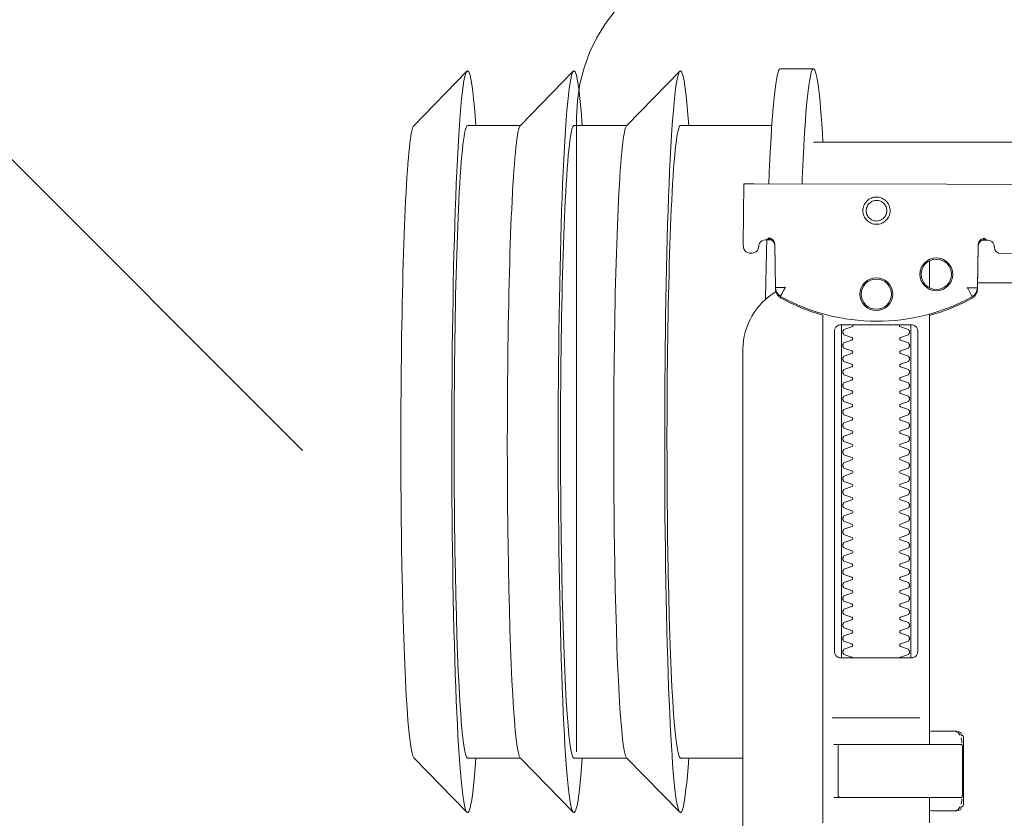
# Model space of a CAD drawing. Header units: millimetres. Extents: x 23192 to 177760, y -399809 to -79279.
# Tile 660 of 830: x 74484 to 74498, y -195439 to -195427. Entities that reach past the tile are written whole.
import ezdxf

# ---------------------------------------------------------------- set-up
doc = ezdxf.new("R2010")
doc.units = ezdxf.units.MM
doc.linetypes.add('CARKOVANA', pattern=[7.5, 5, -2.5])
doc.linetypes.add('HIDDEN2', pattern=[4.7625, 3.175, -1.5875])
doc.layers.get('0').update_dxf_attribs({"lineweight": 0})
doc.layers.add('!! 1_Wyburzenia', color=252, linetype='CARKOVANA', lineweight=13, true_color=0x696969)
doc.layers.add('!! wymiary osi', color=250, linetype='Continuous', lineweight=9)
doc.layers.add('!!_@ wypos sanit nd', color=7, linetype='Continuous', lineweight=0, plot=False)
doc.styles.add('TXT', font='simplex.shx')
doc.dimstyles.new('DIM50', dxfattribs={"dimscale": 5, "dimtxt": 2.5, "dimasz": 1.5, "dimexe": 0, "dimexo": 0, "dimgap": 0.5, "dimtad": 1, "dimdec": 4, "dimrnd": 0.5, "dimdsep": 46, "dimtxsty": 'TXT', "dimblk1": 'TICK1', "dimblk2": 'TICK1', "dimsah": 1, "dimcen": 0, "dimse1": 1, "dimse2": 1, "dimclrd": 1, "dimclre": 7, "dimclrt": 9, "dimadec": 0, "dimazin": 0, "dimtfac": 1, "dimtdec": 4, "dimtmove": 2, "dimatfit": 3, "dimldrblk": 'TICK1', "dimfxl": 1, "dimtolj": 1, "dimarcsym": 0})

# ---------------------------------------------------------------- blocks, each defined once
blk = doc.blocks.new('A$Cff2eaf8b')
for points in [[(-0.24945, 0.09108), (-0.24147, 0.09927)], [(-0.24136, 0.09113), (-0.23342, 0.09113), (-0.22548, 0.09927)], [(-0.22538, 0.09113), (-0.21743, 0.09113), (-0.2095, 0.09927)], [(-0.18941, 0.09963), (-0.19441, 0.09963)], [(-0.19567, 0.09113), (-0.20939, 0.09113)], [(-0.18941, 0.08863), (-0.04454, 0.08863), (-0.04035, 0.08853), (-0.03617, 0.08824), (-0.032, 0.08775), (-0.02786, 0.08707), (-0.02376, 0.08619), (-0.0197, 0.08513), (-0.0157, 0.08388), (-0.01176, 0.08244), (-0.00789, 0.08082), (-0.0041, 0.07902), (-0.0004, 0.07705), (0.0032, 0.0749), (0.0067, 0.0726), (0.01009, 0.07012), (0.01337, 0.0675)], [(-0.19839, 0.08237), (-0.11148, 0.08219)], [(-0.19594, 0.07411), (-0.19609, 0.07411), (-0.19639, 0.07411), (-0.19593, 0.07402), (-0.19578, 0.07396), (-0.19564, 0.07387), (-0.19551, 0.07376), (-0.1954, 0.07363), (-0.19532, 0.07349), (-0.19526, 0.07333), (-0.19523, 0.07317)], [(-0.16479, 0.06647), (-0.16466, 0.07302), (-0.16465, 0.07318), (-0.16461, 0.07333), (-0.16454, 0.07348), (-0.16445, 0.07361), (-0.16435, 0.07373), (-0.16422, 0.07383), (-0.16409, 0.07391), (-0.16394, 0.07396), (-0.16349, 0.07404), (-0.1638, 0.07405), (-0.16395, 0.07405)], [(-0.172, 0.07079), (-0.172, 0.06674)], [(0.16493, 0.0675), (-0.16477, 0.0675)], [(-0.172, -0.01362), (-0.172, -0.00982)], [(-0.172, 0.06279), (-0.172, -0.00182)], [(-0.1852, 0.06018), (-0.1852, 0.01218)], [(-0.1748, 0.01218), (-0.1748, 0.06018)], [(-0.17342, 0.00218), (-0.18659, 0.00218)], [(-0.172, 0.00012), (-0.17167, 0.00018), (-0.1682, 0.00018), (-0.1681, 0.00018), (-0.16799, 0.00016), (-0.16789, 0.00007), (-0.16779, 0.00006), (-0.16762, 0.00005), (-0.16752, 0.00005), (-0.16741, 0.00003), (-0.1673, -0.00004), (-0.16725, -0.00018), (-0.16725, -0.00044), (-0.16711, -0.00046), (-0.16701, -0.0005), (-0.16693, -0.00056), (-0.16688, -0.0007), (-0.16688, -0.01094), (-0.16692, -0.01107), (-0.16701, -0.01115), (-0.16725, -0.0112), (-0.16725, -0.01147), (-0.16728, -0.01157), (-0.16735, -0.01164), (-0.16746, -0.01168), (-0.16762, -0.01169), (-0.16775, -0.0117), (-0.16789, -0.01172), (-0.16797, -0.01179), (-0.16807, -0.01182), (-0.1682, -0.01182), (-0.17167, -0.01182), (-0.172, -0.01177)], [(-0.16829, 0.00017), (-0.16772, 0.00003), (-0.16738, -0.00042)], [(-0.16723, -0.00083), (-0.16714, -0.00136), (-0.16713, -0.00163)], [(-0.18633, -0.00182), (-0.17526, -0.00182), (-0.17367, -0.00182)], [(-0.24945, -0.00383), (-0.24147, -0.01202)], [(-0.24136, -0.00387), (-0.23342, -0.00387), (-0.22548, -0.01202)], [(-0.22538, -0.00387), (-0.21743, -0.00387), (-0.2095, -0.01202)], [(-0.2, -0.00387), (-0.20939, -0.00387)], [(-0.18633, -0.00982), (-0.18551, -0.00982), (-0.18567, -0.00972), (-0.1857, -0.00962)], [(-0.16713, -0.01002), (-0.16714, -0.01028), (-0.16723, -0.01081)], [(-0.16738, -0.01122), (-0.16772, -0.01167), (-0.16829, -0.01182)]]:
    blk.add_lwpolyline(points)
for points in [[(-0.19989, 0.08236), (-0.19995, 0.07336, 0.009369), (-0.19994, 0.07293), (-0.19992, 0.07276), (-0.19986, 0.07259), (-0.19979, 0.07243), (-0.19968, 0.07229), (-0.19955, 0.07217), (-0.19941, 0.07208), (-0.19924, 0.07201), (-0.19908, 0.07197), (-0.19895, 0.07196), (-0.1988, 0.07196)], [(-0.16413, 0.07389), (-0.16324, 0.07389), (-0.16303, 0.07386), (-0.16283, 0.0738), (-0.16264, 0.07369), (-0.16249, 0.07354), (-0.16237, 0.07337), (-0.16228, 0.07317), (-0.16225, 0.07297, 0.002299), (-0.16224, 0.07285, 0.40455), (-0.16124, 0.07188), (-0.11145, 0.07178)], [(-0.19576, 0.07395), (-0.19665, 0.07395, 0.282591), (-0.19754, 0.0734), (-0.19758, 0.07331), (-0.19761, 0.0732), (-0.19763, 0.07311), (-0.19764, 0.07296, -0.415352), (-0.19865, 0.07196)], [(-0.19623, 0.07426), (-0.19588, 0.0742), (-0.19555, 0.07399), (-0.19533, 0.07367), (-0.19523, 0.07332), (-0.19513, 0.06676), (-0.19513, 0.0667, 0.265347), (-0.19435, 0.06544, 0.125711), (-0.17997, 0.06173, 0.125711), (-0.16558, 0.06538, 0.26954), (-0.1648, 0.06667), (-0.16467, 0.07322), (-0.16464, 0.07344), (-0.16456, 0.07365), (-0.16444, 0.07383), (-0.16428, 0.07399), (-0.1641, 0.0741), (-0.16389, 0.07417), (-0.16368, 0.0742)], [(-0.15993, -0.0325), (-0.17249, -0.0325, 0.405519), (-0.172, -0.032), (-0.172, -0.0313, 0.414214), (-0.1725, -0.0308), (-0.1875, -0.0308, 0.414214), (-0.188, -0.0313), (-0.188, -0.032, 0.405519), (-0.18751, -0.0325), (-0.19, -0.0325, -0.414214), (-0.2, -0.0225), (-0.2, 0.0575, -0.266001), (-0.19506, 0.06612)], [(-0.19513, 0.06651), (-0.19511, 0.06632), (-0.19509, 0.06622), (-0.19506, 0.06612), (-0.19503, 0.06602), (-0.19498, 0.06592), (-0.19493, 0.06582), (-0.19488, 0.06573), (-0.19482, 0.06564), (-0.19475, 0.06556), (-0.19468, 0.06548), (-0.1946, 0.06541), (-0.19452, 0.06535), (-0.19443, 0.06529), (-0.19434, 0.06524), (-0.19358, 0.06483), (-0.19281, 0.06445), (-0.19203, 0.0641), (-0.19125, 0.06376), (-0.19045, 0.06345), (-0.18964, 0.06316), (-0.18882, 0.06289), (-0.188, 0.06265), (-0.188, -0.01362, 0.414214)], [(-0.172, 0.0626), (-0.17117, 0.06284), (-0.17034, 0.0631), (-0.16952, 0.06339), (-0.16872, 0.0637), (-0.16792, 0.06404), (-0.16713, 0.06439), (-0.16635, 0.06477), (-0.16558, 0.06518), (-0.16557, 0.06518, 0.269546), (-0.16479, 0.06647)], [(-0.18353, 0.01118, 0.182836), (-0.18364, 0.01127), (-0.18485, 0.01168, 0.050055), (-0.185, 0.01194), (-0.185, 0.01222, 0.050055), (-0.18485, 0.01248), (-0.18364, 0.01289, 0.719897), (-0.18364, 0.01327), (-0.18485, 0.01368, 0.050055), (-0.185, 0.01394), (-0.185, 0.01422, 0.050055), (-0.18485, 0.01448), (-0.18364, 0.01489, 0.719897), (-0.18364, 0.01527), (-0.18485, 0.01568, 0.050055), (-0.185, 0.01594), (-0.185, 0.01622, 0.050055), (-0.18485, 0.01648), (-0.18364, 0.01689, 0.719897), (-0.18364, 0.01727), (-0.18485, 0.01768, 0.050055), (-0.185, 0.01794), (-0.185, 0.01822, 0.050055), (-0.18485, 0.01848), (-0.18364, 0.01889, 0.719897), (-0.18364, 0.01927), (-0.18485, 0.01968, 0.050055), (-0.185, 0.01994), (-0.185, 0.02022, 0.050055), (-0.18485, 0.02048), (-0.18364, 0.02089, 0.719897), (-0.18364, 0.02127), (-0.18485, 0.02168, 0.050055), (-0.185, 0.02194), (-0.185, 0.02222, 0.050055), (-0.18485, 0.02248), (-0.18364, 0.02289, 0.719897), (-0.18364, 0.02327), (-0.18485, 0.02368, 0.050055), (-0.185, 0.02394), (-0.185, 0.02422, 0.050055), (-0.18485, 0.02448), (-0.18364, 0.02489, 0.719897), (-0.18364, 0.02527), (-0.18485, 0.02568, 0.050055), (-0.185, 0.02594), (-0.185, 0.02622, 0.050055), (-0.18485, 0.02648), (-0.18364, 0.02689, 0.719897), (-0.18364, 0.02727), (-0.18485, 0.02768, 0.050055), (-0.185, 0.02794), (-0.185, 0.02822, 0.050055), (-0.18485, 0.02848), (-0.18364, 0.02889, 0.719897), (-0.18364, 0.02927), (-0.18485, 0.02968, 0.050055), (-0.185, 0.02994), (-0.185, 0.03022, 0.050055), (-0.18485, 0.03048), (-0.18364, 0.03089, 0.719897), (-0.18364, 0.03127), (-0.18485, 0.03168, 0.050055), (-0.185, 0.03194), (-0.185, 0.03222, 0.050055), (-0.18485, 0.03248), (-0.18364, 0.03289, 0.719897), (-0.18364, 0.03327), (-0.18485, 0.03368, 0.050055), (-0.185, 0.03394), (-0.185, 0.03422, 0.050055), (-0.18485, 0.03448), (-0.18364, 0.03489, 0.719897), (-0.18364, 0.03527), (-0.18485, 0.03568, 0.050055), (-0.185, 0.03594), (-0.185, 0.03622, 0.050055), (-0.18485, 0.03648), (-0.18364, 0.03689, 0.719897), (-0.18364, 0.03727), (-0.18485, 0.03768, 0.050055), (-0.185, 0.03794), (-0.185, 0.03822, 0.050055), (-0.18485, 0.03848), (-0.18364, 0.03889, 0.719897), (-0.18364, 0.03927), (-0.18485, 0.03968, 0.050055), (-0.185, 0.03994), (-0.185, 0.04022, 0.050055), (-0.18485, 0.04048), (-0.18364, 0.04089, 0.719897), (-0.18364, 0.04127), (-0.18485, 0.04168, 0.050055), (-0.185, 0.04194), (-0.185, 0.04222, 0.050055), (-0.18485, 0.04248), (-0.18364, 0.04289, 0.719897), (-0.18364, 0.04327), (-0.18485, 0.04368, 0.050055), (-0.185, 0.04394), (-0.185, 0.04422, 0.050055), (-0.18485, 0.04448), (-0.18364, 0.04489, 0.719897), (-0.18364, 0.04527), (-0.18485, 0.04568, 0.050055), (-0.185, 0.04594), (-0.185, 0.04622, 0.050055), (-0.18485, 0.04648), (-0.18364, 0.04689, 0.719897), (-0.18364, 0.04727), (-0.18485, 0.04768, 0.050055), (-0.185, 0.04794), (-0.185, 0.04822, 0.050055), (-0.18485, 0.04848), (-0.18364, 0.04889, 0.719897), (-0.18364, 0.04927), (-0.18485, 0.04968, 0.050055), (-0.185, 0.04994), (-0.185, 0.05022, 0.050055), (-0.18485, 0.05048), (-0.18364, 0.05089, 0.719897), (-0.18364, 0.05127), (-0.18485, 0.05168, 0.050055), (-0.185, 0.05194), (-0.185, 0.05222, 0.050055), (-0.18485, 0.05248), (-0.18364, 0.05289, 0.719897), (-0.18364, 0.05327), (-0.18485, 0.05368, 0.050055), (-0.185, 0.05394), (-0.185, 0.05422, 0.050055), (-0.18485, 0.05448), (-0.18364, 0.05489, 0.719897), (-0.18364, 0.05527), (-0.18485, 0.05568, 0.050055), (-0.185, 0.05594), (-0.185, 0.05622, 0.050055), (-0.18485, 0.05648), (-0.18364, 0.05689, 0.719897), (-0.18364, 0.05727), (-0.18485, 0.05768, 0.050055), (-0.185, 0.05794), (-0.185, 0.05822, 0.050055), (-0.18485, 0.05848), (-0.18364, 0.05889, 0.719897), (-0.18364, 0.05927), (-0.18485, 0.05968, 0.050055), (-0.185, 0.05994), (-0.185, 0.06022, 0.050055), (-0.18485, 0.06048), (-0.18364, 0.06089, 0.474594), (-0.18353, 0.06118)], [(-0.17647, 0.06118, 0.474594), (-0.17636, 0.06089), (-0.17515, 0.06048, 0.050055), (-0.175, 0.06022), (-0.175, 0.05994, 0.050055), (-0.17515, 0.05968), (-0.17636, 0.05927, 0.719897), (-0.17636, 0.05889), (-0.17515, 0.05848, 0.050055), (-0.175, 0.05822), (-0.175, 0.05794, 0.050055), (-0.17515, 0.05768), (-0.17636, 0.05727, 0.719897), (-0.17636, 0.05689), (-0.17515, 0.05648, 0.050055), (-0.175, 0.05622), (-0.175, 0.05594, 0.050055), (-0.17515, 0.05568), (-0.17636, 0.05527, 0.719897), (-0.17636, 0.05489), (-0.17515, 0.05448, 0.050055), (-0.175, 0.05422), (-0.175, 0.05394, 0.050055), (-0.17515, 0.05368), (-0.17636, 0.05327, 0.719897), (-0.17636, 0.05289), (-0.17515, 0.05248, 0.050055), (-0.175, 0.05222), (-0.175, 0.05194, 0.050055), (-0.17515, 0.05168), (-0.17636, 0.05127, 0.719897), (-0.17636, 0.05089), (-0.17515, 0.05048, 0.050055), (-0.175, 0.05022), (-0.175, 0.04994, 0.050055), (-0.17515, 0.04968), (-0.17636, 0.04927, 0.719897), (-0.17636, 0.04889), (-0.17515, 0.04848, 0.050055), (-0.175, 0.04822), (-0.175, 0.04794, 0.050055), (-0.17515, 0.04768), (-0.17636, 0.04727, 0.719897), (-0.17636, 0.04689), (-0.17515, 0.04648, 0.050055), (-0.175, 0.04622), (-0.175, 0.04594, 0.050055), (-0.17515, 0.04568), (-0.17636, 0.04527, 0.719897), (-0.17636, 0.04489), (-0.17515, 0.04448, 0.050055), (-0.175, 0.04422), (-0.175, 0.04394, 0.050055), (-0.17515, 0.04368), (-0.17636, 0.04327, 0.719897), (-0.17636, 0.04289), (-0.17515, 0.04248, 0.050055), (-0.175, 0.04222), (-0.175, 0.04194, 0.050055), (-0.17515, 0.04168), (-0.17636, 0.04127, 0.719897), (-0.17636, 0.04089), (-0.17515, 0.04048, 0.050055), (-0.175, 0.04022), (-0.175, 0.03994, 0.050055), (-0.17515, 0.03968), (-0.17636, 0.03927, 0.719897), (-0.17636, 0.03889), (-0.17515, 0.03848, 0.050055), (-0.175, 0.03822), (-0.175, 0.03794, 0.050055), (-0.17515, 0.03768), (-0.17636, 0.03727, 0.719897), (-0.17636, 0.03689), (-0.17515, 0.03648, 0.050055), (-0.175, 0.03622), (-0.175, 0.03594, 0.050055), (-0.17515, 0.03568), (-0.17636, 0.03527, 0.719897), (-0.17636, 0.03489), (-0.17515, 0.03448, 0.050055), (-0.175, 0.03422), (-0.175, 0.03394, 0.050055), (-0.17515, 0.03368), (-0.17636, 0.03327, 0.719897), (-0.17636, 0.03289), (-0.17515, 0.03248, 0.050055), (-0.175, 0.03222), (-0.175, 0.03194, 0.050055), (-0.17515, 0.03168), (-0.17636, 0.03127, 0.719897), (-0.17636, 0.03089), (-0.17515, 0.03048, 0.050055), (-0.175, 0.03022), (-0.175, 0.02994, 0.050055), (-0.17515, 0.02968), (-0.17636, 0.02927, 0.719897), (-0.17636, 0.02889), (-0.17515, 0.02848, 0.050055), (-0.175, 0.02822), (-0.175, 0.02794, 0.050055), (-0.17515, 0.02768), (-0.17636, 0.02727, 0.719897), (-0.17636, 0.02689), (-0.17515, 0.02648, 0.050055), (-0.175, 0.02622), (-0.175, 0.02594, 0.050055), (-0.17515, 0.02568), (-0.17636, 0.02527, 0.719897), (-0.17636, 0.02489), (-0.17515, 0.02448, 0.050055), (-0.175, 0.02422), (-0.175, 0.02394, 0.050055), (-0.17515, 0.02368), (-0.17636, 0.02327, 0.719897), (-0.17636, 0.02289), (-0.17515, 0.02248, 0.050055), (-0.175, 0.02222), (-0.175, 0.02194, 0.050055), (-0.17515, 0.02168), (-0.17636, 0.02127, 0.719897), (-0.17636, 0.02089), (-0.17515, 0.02048, 0.050055), (-0.175, 0.02022), (-0.175, 0.01994, 0.050055), (-0.17515, 0.01968), (-0.17636, 0.01927, 0.719897), (-0.17636, 0.01889), (-0.17515, 0.01848, 0.050055), (-0.175, 0.01822), (-0.175, 0.01794, 0.050055), (-0.17515, 0.01768), (-0.17636, 0.01727, 0.719897), (-0.17636, 0.01689), (-0.17515, 0.01648, 0.050055), (-0.175, 0.01622), (-0.175, 0.01594, 0.050055), (-0.17515, 0.01568), (-0.17636, 0.01527, 0.719897), (-0.17636, 0.01489), (-0.17515, 0.01448, 0.050055), (-0.175, 0.01422), (-0.175, 0.01394, 0.050055), (-0.17515, 0.01368), (-0.17636, 0.01327, 0.719897), (-0.17636, 0.01289), (-0.17515, 0.01248, 0.050055), (-0.175, 0.01222), (-0.175, 0.01194, 0.050055), (-0.17515, 0.01168), (-0.17636, 0.01127, 0.182836), (-0.17647, 0.01118)], [(-0.1857, -0.00202), (-0.1857, -0.00962), (-0.1857, -0.00202), (-0.18567, -0.00192), (-0.18559, -0.00184), (-0.17696, -0.00182), (-0.16725, -0.00182, -0.414214), (-0.16705, -0.00202), (-0.16705, -0.00962, -0.414214), (-0.16725, -0.00982), (-0.18543, -0.00982), (-0.18553, -0.00978), (-0.1856, -0.00962)]]:
    blk.add_lwpolyline(points, format="xyb")
for points in [[(-0.17994, 0.08038), (-0.17974, 0.08037), (-0.17954, 0.08034), (-0.17935, 0.08029), (-0.17916, 0.08022), (-0.17897, 0.08013), (-0.1788, 0.08003), (-0.17864, 0.07991), (-0.17849, 0.07978), (-0.17836, 0.07963), (-0.17824, 0.07947), (-0.17814, 0.07929), (-0.17805, 0.07911), (-0.17798, 0.07892), (-0.17793, 0.07873), (-0.17791, 0.07853), (-0.1779, 0.07833), (-0.17791, 0.07813), (-0.17794, 0.07793), (-0.17799, 0.07773), (-0.17805, 0.07754), (-0.17814, 0.07736), (-0.17824, 0.07719), (-0.17836, 0.07703), (-0.1785, 0.07688), (-0.17865, 0.07675), (-0.17881, 0.07663), (-0.17898, 0.07652), (-0.17916, 0.07644), (-0.17935, 0.07637), (-0.17955, 0.07632), (-0.17975, 0.07629), (-0.17995, 0.07628), (-0.18015, 0.07629), (-0.18035, 0.07632), (-0.18054, 0.07637), (-0.18073, 0.07644), (-0.18091, 0.07653), (-0.18109, 0.07663), (-0.18125, 0.07675), (-0.18139, 0.07689), (-0.18153, 0.07704), (-0.18165, 0.0772), (-0.18175, 0.07737), (-0.18184, 0.07755), (-0.1819, 0.07774), (-0.18195, 0.07794), (-0.18198, 0.07813), (-0.18199, 0.07834), (-0.18198, 0.07854), (-0.18195, 0.07873), (-0.1819, 0.07893), (-0.18183, 0.07912), (-0.18175, 0.0793), (-0.18164, 0.07947), (-0.18152, 0.07963), (-0.18139, 0.07978), (-0.18124, 0.07992), (-0.18108, 0.08004), (-0.18091, 0.08014), (-0.18072, 0.08022), (-0.18053, 0.08029), (-0.18034, 0.08034), (-0.18014, 0.08037)], [(-0.17994, 0.07987), (-0.17979, 0.07987), (-0.17964, 0.07984), (-0.17949, 0.07981), (-0.17935, 0.07976), (-0.17921, 0.07969), (-0.17908, 0.07961), (-0.17896, 0.07952), (-0.17885, 0.07942), (-0.17874, 0.07931), (-0.17865, 0.07918), (-0.17858, 0.07905), (-0.17851, 0.07892), (-0.17846, 0.07877), (-0.17842, 0.07862), (-0.1784, 0.07847), (-0.17839, 0.07832), (-0.1784, 0.07817), (-0.17842, 0.07802), (-0.17846, 0.07787), (-0.17851, 0.07773), (-0.17858, 0.07759), (-0.17866, 0.07746), (-0.17875, 0.07734), (-0.17885, 0.07723), (-0.17896, 0.07712), (-0.17909, 0.07703), (-0.17922, 0.07696), (-0.17935, 0.07689), (-0.1795, 0.07684), (-0.17964, 0.0768), (-0.1798, 0.07678), (-0.17995, 0.07677), (-0.1801, 0.07678), (-0.18025, 0.07681), (-0.1804, 0.07684), (-0.18054, 0.07689), (-0.18068, 0.07696), (-0.18081, 0.07704), (-0.18093, 0.07713), (-0.18104, 0.07723), (-0.18114, 0.07734), (-0.18123, 0.07747), (-0.18131, 0.0776), (-0.18138, 0.07773), (-0.18143, 0.07788), (-0.18146, 0.07803), (-0.18149, 0.07818), (-0.18149, 0.07833), (-0.18149, 0.07848), (-0.18146, 0.07863), (-0.18143, 0.07878), (-0.18137, 0.07892), (-0.18131, 0.07906), (-0.18123, 0.07919), (-0.18114, 0.07931), (-0.18104, 0.07942), (-0.18092, 0.07952), (-0.1808, 0.07962), (-0.18067, 0.07969), (-0.18053, 0.07976), (-0.18039, 0.07981), (-0.18024, 0.07985), (-0.18009, 0.07987)], [(-0.17471, 0.06118), (-0.17462, 0.06118), (-0.17454, 0.06117), (-0.17445, 0.06115), (-0.17437, 0.06113), (-0.17428, 0.06109), (-0.1742, 0.06105), (-0.17413, 0.061), (-0.17406, 0.06095), (-0.174, 0.06088), (-0.17394, 0.06081), (-0.17389, 0.06072), (-0.17384, 0.06062), (-0.17381, 0.06052), (-0.17378, 0.06041), (-0.17376, 0.06029), (-0.17376, 0.06018), (-0.17376, 0.01218), (-0.17376, 0.01206), (-0.17378, 0.01195), (-0.17381, 0.01184), (-0.17384, 0.01173), (-0.17389, 0.01164), (-0.17394, 0.01155), (-0.174, 0.01148), (-0.17406, 0.01141), (-0.17413, 0.01135), (-0.1742, 0.01131), (-0.17428, 0.01126), (-0.17437, 0.01123), (-0.17445, 0.01121), (-0.17454, 0.01119), (-0.17462, 0.01118), (-0.17471, 0.01118), (-0.18529, 0.01118), (-0.18538, 0.01118), (-0.18547, 0.01119), (-0.18555, 0.01121), (-0.18564, 0.01123), (-0.18572, 0.01126), (-0.1858, 0.01131), (-0.18587, 0.01135), (-0.18594, 0.01141), (-0.18601, 0.01148), (-0.18606, 0.01155), (-0.18612, 0.01164), (-0.18616, 0.01173), (-0.1862, 0.01184), (-0.18623, 0.01195), (-0.18624, 0.01206), (-0.18625, 0.01218), (-0.18625, 0.06018), (-0.18624, 0.06029), (-0.18623, 0.06041), (-0.1862, 0.06052), (-0.18616, 0.06062), (-0.18612, 0.06072), (-0.18606, 0.06081), (-0.18601, 0.06088), (-0.18594, 0.06095), (-0.18587, 0.061), (-0.1858, 0.06105), (-0.18572, 0.06109), (-0.18564, 0.06113), (-0.18555, 0.06115), (-0.18547, 0.06117), (-0.18538, 0.06118), (-0.18529, 0.06118)]]:
    blk.add_lwpolyline(points, close=True)
for points in [[(-0.19436, 0.06548), (-0.19435, 0.06548), (-0.19435, 0.06548), (-0.19435, 0.06548), (-0.19435, 0.06548), (-0.19435, 0.06548), (-0.19435, 0.06548), (-0.19435, 0.06548), (-0.19435, 0.06548), (-0.19435, 0.06548), (-0.19435, 0.06548), (-0.19435, 0.06548), (-0.19435, 0.06548), (-0.19435, 0.06548), (-0.19435, 0.06548), (-0.19435, 0.06548), (-0.19435, 0.06548), (-0.19435, 0.06548), (-0.19435, 0.06548), (-0.19435, 0.06549), (-0.19435, 0.06549), (-0.19435, 0.06549), (-0.19435, 0.06549), (-0.19435, 0.06549), (-0.19435, 0.06549), (-0.19435, 0.0655), (-0.19435, 0.0655), (-0.19434, 0.0655), (-0.19434, 0.06551), (-0.19434, 0.06551), (-0.19434, 0.06552), (-0.19433, 0.06552), (-0.19433, 0.06553), (-0.19433, 0.06553), (-0.19433, 0.06554), (-0.19432, 0.06554), (-0.19432, 0.06555), (-0.19432, 0.06555), (-0.19432, 0.06556), (-0.19431, 0.06556), (-0.19431, 0.06557), (-0.19431, 0.06558), (-0.1943, 0.06558), (-0.1943, 0.06559), (-0.19429, 0.0656), (-0.19429, 0.06561), (-0.19429, 0.06561), (-0.19428, 0.06562), (-0.19428, 0.06563), (-0.19427, 0.06564), (-0.19427, 0.06565), (-0.19426, 0.06566), (-0.19426, 0.06566), (-0.19425, 0.06567), (-0.19425, 0.06568), (-0.19424, 0.06569), (-0.19424, 0.0657), (-0.19423, 0.06571), (-0.19423, 0.06572), (-0.19422, 0.06573), (-0.19422, 0.06574), (-0.19421, 0.06575), (-0.1942, 0.06576), (-0.1942, 0.06578), (-0.19419, 0.06579), (-0.19419, 0.0658), (-0.19418, 0.06581), (-0.19417, 0.06582), (-0.19417, 0.06583), (-0.19416, 0.06585), (-0.19415, 0.06586), (-0.19414, 0.06588), (-0.19413, 0.06591), (-0.19411, 0.06594), (-0.1941, 0.06596), (-0.19408, 0.06599), (-0.19407, 0.06602), (-0.19405, 0.06605), (-0.19395, 0.06623), (-0.19393, 0.06626), (-0.1939, 0.06633), (-0.19388, 0.06636), (-0.19386, 0.0664), (-0.19384, 0.06643), (-0.19382, 0.06646), (-0.1938, 0.0665), (-0.19378, 0.06653), (-0.19377, 0.06657), (-0.19376, 0.06659), (-0.19375, 0.0666), (-0.19375, 0.0666), (-0.19374, 0.06662), (-0.19373, 0.06663), (-0.19372, 0.06664), (-0.19372, 0.06665), (-0.19371, 0.06666), (-0.19371, 0.06667), (-0.19371, 0.06667), (-0.1937, 0.06668), (-0.1937, 0.06668), (-0.1937, 0.06668), (-0.1937, 0.06669), (-0.1937, 0.06669), (-0.1937, 0.0667), (-0.19369, 0.06671), (-0.19369, 0.06671), (-0.19369, 0.06672), (-0.19368, 0.06672), (-0.19368, 0.06672), (-0.19368, 0.06673), (-0.19367, 0.06673), (-0.19367, 0.06674), (-0.19367, 0.06674), (-0.19366, 0.06674), (-0.19365, 0.06675), (-0.19365, 0.06675), (-0.19364, 0.06676), (-0.19364, 0.06676), (-0.19364, 0.06676), (-0.19364, 0.06677), (-0.19363, 0.06677), (-0.19363, 0.06678), (-0.19363, 0.06678), (-0.19363, 0.06678), (-0.19363, 0.06679), (-0.19363, 0.06679), (-0.19363, 0.0668), (-0.19363, 0.0668), (-0.19363, 0.06681), (-0.19364, 0.06681), (-0.19364, 0.06681), (-0.19364, 0.06682), (-0.19364, 0.06682), (-0.19364, 0.06682), (-0.19365, 0.06682), (-0.19365, 0.06682), (-0.19365, 0.06682), (-0.19365, 0.06682), (-0.19365, 0.06682), (-0.19366, 0.06682), (-0.19366, 0.06682), (-0.19366, 0.06682), (-0.19366, 0.06682), (-0.19366, 0.06682), (-0.19367, 0.06682), (-0.19367, 0.06682), (-0.19367, 0.06682), (-0.19367, 0.06682), (-0.19367, 0.06682), (-0.19368, 0.06682), (-0.19368, 0.06682), (-0.19369, 0.06682), (-0.19369, 0.06682), (-0.19369, 0.06681), (-0.1937, 0.06681), (-0.1937, 0.06681), (-0.19371, 0.06681), (-0.19371, 0.06681), (-0.19371, 0.06681), (-0.19371, 0.06681), (-0.19372, 0.0668), (-0.19372, 0.0668), (-0.19373, 0.0668), (-0.19373, 0.0668), (-0.19374, 0.0668), (-0.19374, 0.0668), (-0.19374, 0.0668), (-0.19375, 0.0668), (-0.19375, 0.06681), (-0.19376, 0.06681), (-0.19376, 0.06681), (-0.19377, 0.06681), (-0.19377, 0.06681), (-0.19377, 0.06681), (-0.19377, 0.06681), (-0.19378, 0.06681), (-0.19378, 0.06681), (-0.19378, 0.06681), (-0.19378, 0.06681), (-0.19379, 0.06681), (-0.19379, 0.06681), (-0.19379, 0.06681), (-0.19379, 0.06681), (-0.1938, 0.06681), (-0.1938, 0.06681), (-0.19381, 0.06681), (-0.19381, 0.06681), (-0.19382, 0.06681), (-0.19383, 0.06681), (-0.19383, 0.06681), (-0.19384, 0.06681), (-0.19385, 0.06681), (-0.19385, 0.06681), (-0.19386, 0.06681), (-0.19387, 0.06681), (-0.19388, 0.06681), (-0.19389, 0.06681), (-0.19389, 0.0668), (-0.1939, 0.0668), (-0.19391, 0.0668), (-0.19392, 0.0668), (-0.19397, 0.0668), (-0.19398, 0.0668), (-0.19399, 0.0668), (-0.194, 0.0668), (-0.19401, 0.0668), (-0.19402, 0.0668), (-0.19403, 0.0668), (-0.19405, 0.0668), (-0.19406, 0.0668), (-0.19407, 0.0668), (-0.19408, 0.0668), (-0.19409, 0.0668), (-0.1941, 0.0668), (-0.19412, 0.0668), (-0.19417, 0.0668), (-0.19419, 0.0668), (-0.19421, 0.0668), (-0.19424, 0.0668), (-0.19426, 0.0668), (-0.19429, 0.0668), (-0.19431, 0.0668), (-0.19433, 0.0668), (-0.19436, 0.0668), (-0.19438, 0.06679), (-0.19455, 0.06679), (-0.19457, 0.06679), (-0.19459, 0.06679), (-0.19461, 0.06679), (-0.19463, 0.06679), (-0.19464, 0.06679), (-0.19465, 0.06679), (-0.19466, 0.06679), (-0.19467, 0.06679), (-0.19468, 0.06679), (-0.19469, 0.06679), (-0.1947, 0.06679), (-0.19471, 0.06679), (-0.19472, 0.06679), (-0.19473, 0.06679), (-0.19474, 0.06679), (-0.19474, 0.06679), (-0.19475, 0.06679), (-0.19476, 0.06679), (-0.19477, 0.06679), (-0.19478, 0.06679), (-0.19479, 0.06679), (-0.1948, 0.06679), (-0.1948, 0.06679), (-0.19481, 0.06679), (-0.19482, 0.06678), (-0.19483, 0.06678), (-0.19484, 0.06678), (-0.19484, 0.06678), (-0.19485, 0.06678), (-0.19486, 0.06678), (-0.19487, 0.06678), (-0.19487, 0.06678), (-0.19488, 0.06678), (-0.19489, 0.06678), (-0.1949, 0.06678), (-0.1949, 0.06678), (-0.19491, 0.06678), (-0.19492, 0.06678), (-0.19492, 0.06678), (-0.19493, 0.06678), (-0.19494, 0.06678), (-0.19494, 0.06678), (-0.19495, 0.06678), (-0.19496, 0.06678), (-0.19496, 0.06678), (-0.19497, 0.06678), (-0.19499, 0.06678), (-0.19499, 0.06678), (-0.195, 0.06678), (-0.195, 0.06678), (-0.19501, 0.06678), (-0.19501, 0.06678), (-0.19502, 0.06678), (-0.19502, 0.06678), (-0.19503, 0.06678), (-0.19503, 0.06678), (-0.19504, 0.06678), (-0.19504, 0.06678), (-0.19505, 0.06678), (-0.19505, 0.06678), (-0.19505, 0.06678), (-0.19506, 0.06678), (-0.19506, 0.06678), (-0.19507, 0.06678), (-0.19507, 0.06678), (-0.19507, 0.06678), (-0.19508, 0.06678), (-0.19508, 0.06678), (-0.19508, 0.06678), (-0.19509, 0.06678), (-0.19509, 0.06678), (-0.19509, 0.06678), (-0.1951, 0.06678), (-0.1951, 0.06678), (-0.1951, 0.06678), (-0.19511, 0.06678), (-0.19511, 0.06678), (-0.19511, 0.06678), (-0.19511, 0.06678), (-0.19511, 0.06678), (-0.19512, 0.06678), (-0.19512, 0.06678), (-0.19512, 0.06678), (-0.19512, 0.06678), (-0.19512, 0.06678), (-0.19512, 0.06678), (-0.19513, 0.06678), (-0.19513, 0.06677), (-0.19513, 0.06677), (-0.19513, 0.06677), (-0.19513, 0.06677), (-0.19513, 0.06677), (-0.19513, 0.06677), (-0.19513, 0.06677), (-0.19513, 0.06677), (-0.19513, 0.06677), (-0.19513, 0.06677), (-0.19513, 0.06677), (-0.19513, 0.06677), (-0.19513, 0.06677), (-0.19513, 0.06677), (-0.19513, 0.06677), (-0.19513, 0.06678), (-0.19513, 0.06678), (-0.19513, 0.06678), (-0.19513, 0.06678), (-0.19513, 0.06678), (-0.19513, 0.06678), (-0.19513, 0.06678), (-0.19513, 0.06678), (-0.19513, 0.06678), (-0.19513, 0.06678), (-0.19513, 0.06678), (-0.19513, 0.06678), (-0.19513, 0.06678), (-0.19513, 0.06678), (-0.19513, 0.06678), (-0.19513, 0.06677), (-0.19513, 0.06677, 0.269547)], [(-0.1648, 0.06671), (-0.16481, 0.06671), (-0.16485, 0.06672), (-0.16497, 0.06672), (-0.16603, 0.06675), (-0.16612, 0.06675), (-0.16616, 0.06675), (-0.1662, 0.06675), (-0.16623, 0.06676), (-0.16627, 0.06677), (-0.1663, 0.06675), (-0.1663, 0.06672), (-0.16628, 0.0667), (-0.16625, 0.06667), (-0.16623, 0.06663), (-0.16622, 0.0666), (-0.1662, 0.06657), (-0.16561, 0.06549), (-0.1656, 0.06545), (-0.16558, 0.06542, 0.269546)]]:
    blk.add_lwpolyline(points, format="xyb", close=True)
for centre, radius in [((-0.17096, 0.06877), 0.00247), ((-0.17096, 0.06877), 0.00227), ((-0.17997, 0.06579), 0.00247), ((-0.17997, 0.06579), 0.00227)]:
    blk.add_circle(centre, radius)
for centre, major_axis, ratio, start_param, end_param in [((-0.24136, 0.04363), (0, 0.0557), 0.04256, 5.733752, 6.988802), ((-0.22538, 0.04363), (0, 0.0557), 0.04256, 5.733752, 6.988802), ((-0.20939, 0.04363), (0, 0.0557), 0.04256, 5.733752, 6.988802), ((-0.18941, 0.04363), (0, 0.056), 0.04256, 5.645661, 6.988802), ((-0.19441, 0.04363), (0, 0.056), 0.04256, 0, 0.705617), ((-0.24936, 0.04363), (0, 0.0475), 0.04256, 0.043665, 0.705617), ((-0.24136, 0.04363), (0, 0.0475), 0.04256, 0, 0.705617), ((-0.23337, 0.04363), (0, 0.0475), 0.04256, 0.043665, 0.705617), ((-0.22538, 0.04363), (0, 0.0475), 0.04256, 0, 0.705617), ((-0.21739, 0.04363), (0, 0.0475), 0.04256, 0.043665, 0.705617), ((-0.20939, 0.04363), (0, 0.0475), 0.04256, 0, 0.705617), ((-0.24136, 0.04363), (0, 0.0557), 0.04256, 0.705617, 3.691026), ((-0.22538, 0.04363), (0, 0.0557), 0.04256, 0.705617, 3.691026), ((-0.20939, 0.04363), (0, 0.0557), 0.04256, 0.705617, 3.691026), ((-0.19441, 0.04363), (0, 0.056), 0.04256, 0.705617, 0.806963), ((-0.18941, 0.04363), (0, 0.056), 0.04256, 0.705617, 0.807212), ((-0.19839, 0.08235), (-0.0015, 0), 0.008726, 4.712674, 6.283151), ((-0.24936, 0.04363), (0, 0.0475), 0.04256, 0.705617, 3.097928), ((-0.24136, 0.04363), (0, 0.0475), 0.04256, 0.705617, 3.141593), ((-0.23337, 0.04363), (0, 0.0475), 0.04256, 0.705617, 3.097928), ((-0.22538, 0.04363), (0, 0.0475), 0.04256, 0.705617, 3.141593), ((-0.21739, 0.04363), (0, 0.0475), 0.04256, 0.705617, 3.097928), ((-0.20939, 0.04363), (0, 0.0475), 0.04256, 0.705617, 3.141593), ((-0.19664, 0.07495), (-0.000002, -0.001), 0.000289, 6.274459, 6.283185), ((-0.19441, 0.04363), (0, 0.056), 0.04256, 0.998527, 1.179108), ((-0.16324, 0.07489), (-0.000002, -0.001), 0.000289, 6.274459, 6.283185), ((-0.19879, 0.07296), (-0.000011, -0.001), 0.706875, 0, 0.012337), ((-0.19844, 0.07196), (-0.000501, 0.000001), 0.008726, 0.786107, 1.14947), ((-0.19864, 0.07296), (-0.000006, -0.001), 0.408573, 0, 0.00956), ((-0.19463, 0.06658), (-0.0005, -0.000008), 0.017454, 0, 0.000137), ((-0.1653, 0.06668), (0.0005, -0.00001), 0.000006, 6.282744, 6.283185), ((-0.1852, 0.06018), (0, 0.001), 0.000289, 4.712389, 6.283185), ((-0.1748, 0.06018), (0, -0.001), 0.000289, 1.570796, 3.141593), ((-0.1852, 0.01218), (0, -0.001), 0.000289, 0, 1.570796), ((-0.1748, 0.01218), (0, -0.001), 0.000289, 0, 1.570796), ((-0.16763, -0.00015), (0.000004, 0.0002), 0.133184, 0.00502, 0.005026), ((-0.16723, -0.00065), (0.000013, 0.0002), 0.223, 0.006306, 0.006351), ((-0.16763, -0.01149), (0.000004, -0.0002), 0.133184, 6.278107, 6.278112), ((-0.16723, -0.011), (0.000013, -0.0002), 0.223, 6.276731, 6.276777)]:
    blk.add_ellipse(centre, major_axis=major_axis, ratio=ratio, start_param=start_param, end_param=end_param)
blk = doc.blocks.new('TICK1')
at = {"color": 0}
for p, q in [((0, -1.4), (0, 1.4)), ((0, 0), (-1, 0))]:
    blk.add_line(p, q, dxfattribs=at)
at = {"color": 2}
blk.add_line((-1, -1), (1, 1), dxfattribs=at)
blk = doc.blocks.new('*D4225')
at = {"layer": '!! wymiary osi', "color": 1, "lineweight": -2, "transparency": 16777216}
for p, q in [((74480.307, -195406.088), (74480.307, -195398.588)), ((74480.307, -195413.588), (74480.307, -195425.588)), ((74480.307, -195433.088), (74480.307, -195440.588))]:
    blk.add_line(p, q, dxfattribs=at)
at = {"layer": 'DEFPOINTS', "color": 0, "transparency": 16777216}
for p in [(74444.423, -195413.588), (74480.307, -195425.588), (74554.423, -195425.588)]:
    blk.add_point(p, dxfattribs=at)
at = {"layer": '!! wymiary osi', "color": 1, "lineweight": -2, "transparency": 16777216, "xscale": 7.5, "yscale": 7.5, "zscale": 7.5}
for p, rotation in [((74480.307, -195413.588), 270), ((74480.307, -195425.588), 90)]:
    blk.add_blockref('TICK1', p, dxfattribs=dict(at, rotation=rotation))
at = {"layer": '!! wymiary osi', "color": 9, "transparency": 16777216, "insert": (74470.307, -195419.588), "char_height": 12.5, "attachment_point": 5, "rotation": 270, "style": 'TXT'}
blk.add_mtext('\\A1;12', dxfattribs=at)
blk = doc.blocks.new('*D4226')
at = {"layer": '!! wymiary osi', "color": 1, "lineweight": -2, "transparency": 16777216}
blk.add_line((74480.307, -195433.088), (74480.307, -195580.088), dxfattribs=at)
at = {"layer": 'DEFPOINTS', "color": 0, "transparency": 16777216}
for p in [(74554.423, -195425.588), (74480.307, -195587.588), (74554.423, -195587.588)]:
    blk.add_point(p, dxfattribs=at)
at = {"layer": '!! wymiary osi', "color": 1, "lineweight": -2, "transparency": 16777216, "xscale": 7.5, "yscale": 7.5, "zscale": 7.5}
for p, rotation in [((74480.307, -195425.588), 90), ((74480.307, -195587.588), 270)]:
    blk.add_blockref('TICK1', p, dxfattribs=dict(at, rotation=rotation))
at = {"layer": '!! wymiary osi', "color": 9, "transparency": 16777216, "insert": (74489.057, -195506.588), "char_height": 12.5, "attachment_point": 5, "rotation": 270, "style": 'TXT'}
blk.add_mtext('\\A1;162', dxfattribs=at)

msp = doc.modelspace()

# ---------------------------------------------------------------- linework, layer by layer
at = {"layer": '!! 1_Wyburzenia', "linetype": 'HIDDEN2', "ltscale": 3}
msp.add_line((74491.92327, -195428.0883), (74491.92327, -195440.5883), dxfattribs=at)
msp.add_arc((74494.42327, -195428.0883), 2.5, 90, 180, dxfattribs=at)

# ---------------------------------------------------------------- block references
at = {"layer": '!!_@ wypos sanit nd', "xscale": 100, "yscale": 100, "zscale": 100}
msp.add_blockref('A$Cff2eaf8b', (74514.42327, -195437.32131), dxfattribs=at)

# ---------------------------------------------------------------- dimensions: what is measured, and where the dimension line sits
at = {"layer": '!! wymiary osi'}
for base, p1, p2, picture, middle in [((74480.30706, -195425.5883), (74444.42327, -195413.5883), (74554.42327, -195425.5883), '*D4225', (74470.30706, -195419.5883)), ((74480.30706, -195587.5883), (74554.42327, -195425.5883), (74554.42327, -195587.5883), '*D4226', (74489.05706, -195506.5883))]:
    dim = msp.add_linear_dim(base=base, p1=p1, p2=p2, angle=270, dimstyle='DIM50', dxfattribs=at)
    dim.commit()
    dim.dimension.update_dxf_attribs({"geometry": picture, "text_midpoint": middle})

doc.saveas('drawing.dxf')
